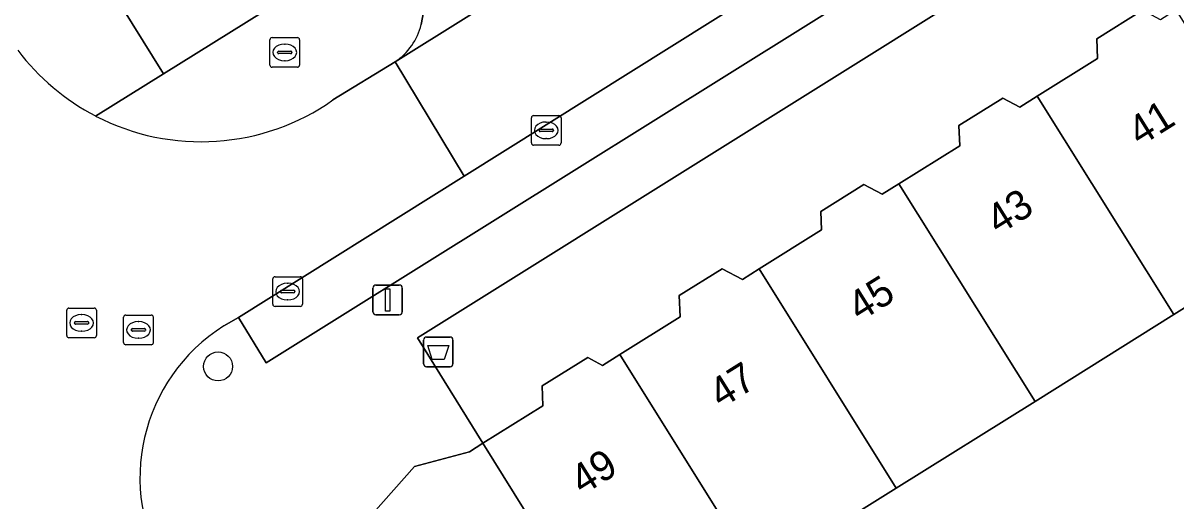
# Model space of a CAD drawing. Extents: x 159664 to 160323, y 385312 to 386115.
# Drawn here: x 160026.52 to 160065.41, y 385585.55 to 385601.64 of the extents above; entities that cross this region are included whole.
import ezdxf

# ---------------------------------------------------------------- set-up
doc = ezdxf.new("R2010")
doc.units = 0
for name, color, linetype in [('IMGEO_Afvalbak', 7, 'Continuous'), ('IMGEO_Boom', 7, 'Continuous'), ('IMGEO_Brandkraan', 7, 'Continuous'), ('IMGEO_Erf', 7, 'Continuous'), ('IMGEO_Kolk', 7, 'Continuous'), ('IMGEO_Lichtmast', 7, 'Continuous'), ('IMGEO_Pand', 7, 'Continuous'), ('IMGEO_Pand_nummerreeks', 7, 'Continuous'), ('IMGEO_Parkeervlak_open', 7, 'Continuous'), ('IMGEO_Rijbaan_lokaal_open', 7, 'Continuous'), ('IMGEO_Rioolput', 7, 'Continuous'), ('IMGEO_Voetpad_open', 7, 'Continuous')]:
    doc.layers.add(name, color=color, linetype=linetype)

msp = doc.modelspace()

# ---------------------------------------------------------------- linework, layer by layer
at = {"layer": 'IMGEO_Afvalbak'}
for p, q in [((160040.034, 385590.165), (160040.034, 385590.965)), ((160040.034, 385590.965), (160040.034, 385590.165)), ((160040.134, 385591.065), (160040.924, 385591.065)), ((160040.924, 385591.065), (160040.134, 385591.065)), ((160041.024, 385590.965), (160041.024, 385590.165)), ((160041.024, 385590.165), (160041.024, 385590.965)), ((160040.924, 385590.065), (160040.134, 385590.065)), ((160040.134, 385590.065), (160040.924, 385590.065))]:
    msp.add_line(p, q, dxfattribs=at)
msp.add_lwpolyline([(160040.177, 385590.779), (160040.881, 385590.779), (160040.732, 385590.309), (160040.326, 385590.309), (160040.177, 385590.779)], dxfattribs=at)
for centre, start, end in [((160040.134, 385590.965), 90, 180), ((160040.134, 385590.965), 90, 180), ((160040.924, 385590.965), 0, 90), ((160040.924, 385590.965), 360, 90), ((160040.134, 385590.165), 180, 270), ((160040.134, 385590.165), 180, 270), ((160040.924, 385590.165), 270, 0), ((160040.924, 385590.165), 270, 0)]:
    msp.add_arc(centre, 0.1, start, end, dxfattribs=at)
at = {"layer": 'IMGEO_Boom'}
msp.add_circle((160033.099, 385590.077), 0.489, dxfattribs=at)
at = {"layer": 'IMGEO_Brandkraan'}
for p, q in [((160034.85, 385600.232), (160034.85, 385601.084)), ((160034.925, 385601.158), (160035.777, 385601.158)), ((160035.851, 385601.084), (160035.851, 385600.232)), ((160035.109, 385600.652), (160035.109, 385600.664)), ((160035.547, 385600.615), (160035.149, 385600.615)), ((160035.152, 385600.701), (160035.55, 385600.701)), ((160035.338, 385600.938), (160035.363, 385600.938)), ((160035.593, 385600.664), (160035.593, 385600.652)), ((160035.361, 385600.378), (160035.336, 385600.378)), ((160035.777, 385600.158), (160034.925, 385600.158))]:
    msp.add_line(p, q, dxfattribs=at)
for points in [[(160034.85, 385600.232), (160034.85, 385601.084)], [(160034.925, 385601.158), (160035.777, 385601.158)], [(160035.851, 385601.084), (160035.851, 385600.232)], [(160035.777, 385600.158), (160034.925, 385600.158)]]:
    msp.add_lwpolyline(points, dxfattribs=at)
for centre, radius, start, end in [((160034.927, 385601.082), 0.0765, 91.552, 178.448), ((160034.927, 385601.082), 0.0765, 91.552, 178.448), ((160035.775, 385601.082), 0.0765, 1.552, 88.448), ((160035.775, 385601.082), 0.0765, 1.552, 88.448), ((160035.149, 385600.661), 0.0403, 85.8775, 175.7526), ((160035.146, 385600.651), 0.0366, 178.938, 274.7102), ((160035.55, 385600.658), 0.043, 264.8664, 352.4533), ((160035.554, 385600.663), 0.0386, 1.7309, 96.639), ((160034.927, 385600.234), 0.0765, 181.552, 268.448), ((160034.927, 385600.234), 0.0765, 181.552, 268.448), ((160035.775, 385600.234), 0.0765, 271.552, 358.448), ((160035.775, 385600.234), 0.0765, 271.552, 358.448)]:
    msp.add_arc(centre, radius, start, end, dxfattribs=at)
for centre, major_axis, ratio, start_param, end_param in [((160035.337, 385600.658), (-0.387, 0.002), 0.722429, 4.712389, 7.853982), ((160035.362, 385600.658), (-0.39, 0.002), 0.717154, 1.570796, 4.712389)]:
    msp.add_ellipse(centre, major_axis=major_axis, ratio=ratio, start_param=start_param, end_param=end_param, dxfattribs=at)
at = {"layer": 'IMGEO_Erf'}
for points in [[(160017.449, 385622.082), (160031.258, 385599.938), (160064.443, 385620.579), (160069.453, 385623.695), (160080.62, 385630.641), (160064.611, 385656.182)], [(160082.689, 385617.809), (160039.832, 385591.044), (160042.034, 385587.487), (160044.056, 385588.75), (160044.033, 385589.421), (160045.569, 385590.38), (160046.073, 385590.112), (160046.652, 385590.474), (160048.685, 385591.744), (160048.659, 385592.467), (160050.106, 385593.37), (160050.788, 385593.007), (160051.355, 385593.361), (160053.46, 385594.676), (160053.427, 385595.296), (160054.88, 385596.204), (160055.496, 385595.877), (160056.067, 385596.233), (160058.116, 385597.513), (160058.092, 385598.196), (160059.568, 385599.118), (160060.147, 385598.811), (160060.733, 385599.177), (160062.768, 385600.448), (160062.745, 385601.119), (160064.284, 385602.08)], [(160070.017, 385594.745), (160065.337, 385591.822), (160060.658, 385588.899), (160055.978, 385585.976), (160051.298, 385583.052)]]:
    msp.add_lwpolyline(points, dxfattribs=at)
at = {"layer": 'IMGEO_Kolk'}
for p, q in [((160043.669, 385597.605), (160043.669, 385598.457)), ((160043.744, 385598.531), (160044.596, 385598.531)), ((160044.157, 385598.311), (160044.182, 385598.311)), ((160044.67, 385598.457), (160044.67, 385597.605)), ((160043.928, 385598.025), (160043.928, 385598.037)), ((160044.366, 385597.988), (160043.968, 385597.988)), ((160043.971, 385598.074), (160044.369, 385598.074)), ((160044.412, 385598.037), (160044.412, 385598.025)), ((160044.596, 385597.531), (160043.744, 385597.531)), ((160044.18, 385597.751), (160044.155, 385597.751)), ((160034.946, 385592.172), (160034.946, 385593.024)), ((160035.021, 385593.098), (160035.873, 385593.098)), ((160035.434, 385592.878), (160035.459, 385592.878)), ((160035.947, 385593.024), (160035.947, 385592.172)), ((160035.205, 385592.592), (160035.205, 385592.604)), ((160035.643, 385592.555), (160035.245, 385592.555)), ((160035.248, 385592.641), (160035.646, 385592.641)), ((160035.689, 385592.604), (160035.689, 385592.592)), ((160035.873, 385592.098), (160035.021, 385592.098)), ((160035.457, 385592.318), (160035.432, 385592.318))]:
    msp.add_line(p, q, dxfattribs=at)
for points in [[(160043.669, 385597.605), (160043.669, 385598.457)], [(160043.744, 385598.531), (160044.596, 385598.531)], [(160044.67, 385598.457), (160044.67, 385597.605)], [(160044.596, 385597.531), (160043.744, 385597.531)], [(160034.946, 385592.172), (160034.946, 385593.024)], [(160035.021, 385593.098), (160035.873, 385593.098)], [(160035.947, 385593.024), (160035.947, 385592.172)], [(160035.873, 385592.098), (160035.021, 385592.098)]]:
    msp.add_lwpolyline(points, dxfattribs=at)
for centre, radius, start, end in [((160043.746, 385598.455), 0.0765, 91.552, 178.448), ((160043.746, 385598.455), 0.0765, 91.552, 178.448), ((160044.594, 385598.455), 0.0765, 1.552, 88.448), ((160044.594, 385598.455), 0.0765, 1.552, 88.448), ((160043.968, 385598.034), 0.0403, 85.8775, 175.7526), ((160043.965, 385598.024), 0.0366, 178.938, 274.7102), ((160044.369, 385598.031), 0.043, 264.8664, 352.4533), ((160044.373, 385598.036), 0.0386, 1.7309, 96.639), ((160043.746, 385597.607), 0.0765, 181.552, 268.448), ((160043.746, 385597.607), 0.0765, 181.552, 268.448), ((160044.594, 385597.607), 0.0765, 271.552, 358.448), ((160044.594, 385597.607), 0.0765, 271.552, 358.448), ((160035.023, 385593.022), 0.0765, 91.552, 178.448), ((160035.023, 385593.022), 0.0765, 91.552, 178.448), ((160035.871, 385593.022), 0.0765, 1.552, 88.448), ((160035.871, 385593.022), 0.0765, 1.552, 88.448), ((160035.245, 385592.601), 0.0403, 85.8775, 175.7526), ((160035.242, 385592.591), 0.0366, 178.938, 274.7102), ((160035.646, 385592.598), 0.043, 264.8664, 352.4533), ((160035.65, 385592.603), 0.0386, 1.7309, 96.639), ((160035.023, 385592.174), 0.0765, 181.552, 268.448), ((160035.023, 385592.174), 0.0765, 181.552, 268.448), ((160035.871, 385592.174), 0.0765, 271.552, 358.448), ((160035.871, 385592.174), 0.0765, 271.552, 358.448)]:
    msp.add_arc(centre, radius, start, end, dxfattribs=at)
for centre, major_axis, ratio, start_param, end_param in [((160044.156, 385598.031), (-0.387, 0.002), 0.722429, 4.712389, 7.853982), ((160044.181, 385598.031), (-0.39, 0.002), 0.717154, 1.570796, 4.712389), ((160035.433, 385592.598), (-0.387, 0.002), 0.722429, 4.712389, 7.853982), ((160035.458, 385592.598), (-0.39, 0.002), 0.717154, 1.570796, 4.712389)]:
    msp.add_ellipse(centre, major_axis=major_axis, ratio=ratio, start_param=start_param, end_param=end_param, dxfattribs=at)
at = {"layer": 'IMGEO_Lichtmast'}
for p, q in [((160038.424, 385592.818), (160039.214, 385592.818)), ((160039.214, 385592.818), (160038.424, 385592.818)), ((160038.324, 385591.918), (160038.324, 385592.718)), ((160038.324, 385592.718), (160038.324, 385591.918)), ((160039.314, 385592.718), (160039.314, 385591.918)), ((160039.314, 385591.918), (160039.314, 385592.718)), ((160039.214, 385591.818), (160038.424, 385591.818)), ((160038.424, 385591.818), (160039.214, 385591.818))]:
    msp.add_line(p, q, dxfattribs=at)
msp.add_lwpolyline([(160038.744, 385592.693), (160038.894, 385592.693), (160038.894, 385591.943), (160038.744, 385591.943), (160038.744, 385592.693)], dxfattribs=at)
for centre, start, end in [((160038.424, 385592.718), 90, 180), ((160038.424, 385592.718), 90, 180), ((160039.214, 385592.718), 0, 90), ((160039.214, 385592.718), 360, 90), ((160038.424, 385591.918), 180, 270), ((160038.424, 385591.918), 180, 270), ((160039.214, 385591.918), 270, 0), ((160039.214, 385591.918), 270, 0)]:
    msp.add_arc(centre, 0.1, start, end, dxfattribs=at)
at = {"layer": 'IMGEO_Pand'}
for points in [[(160065.337, 385591.822), (160070.017, 385594.745), (160065.42, 385602.089), (160064.89, 385601.758), (160064.284, 385602.08), (160062.745, 385601.119), (160062.768, 385600.448), (160060.733, 385599.177)], [(160060.658, 385588.899), (160065.337, 385591.822), (160060.733, 385599.177), (160060.147, 385598.811), (160059.568, 385599.118), (160058.092, 385598.196), (160058.116, 385597.513), (160056.067, 385596.233)], [(160056.067, 385596.233), (160055.496, 385595.877), (160054.88, 385596.204), (160053.427, 385595.296), (160053.46, 385594.676), (160051.355, 385593.361), (160055.978, 385585.976), (160060.658, 385588.899)], [(160051.298, 385583.052), (160055.978, 385585.976), (160051.355, 385593.361), (160050.788, 385593.007), (160050.106, 385593.37), (160048.659, 385592.467), (160048.685, 385591.744), (160046.652, 385590.474)], [(160046.652, 385590.474), (160046.073, 385590.112), (160045.569, 385590.38), (160044.033, 385589.421), (160044.056, 385588.75), (160042.034, 385587.487), (160046.514, 385580.295), (160046.898, 385580.536), (160047.002, 385580.369), (160048.039, 385578.709), (160052.334, 385581.398), (160051.298, 385583.052)]]:
    msp.add_lwpolyline(points, close=True, dxfattribs=at)
msp.add_lwpolyline([(160046.514, 385580.295), (160042.034, 385587.487), (160041.577, 385587.202), (160039.724, 385586.702), (160038.327, 385585.134)], dxfattribs=at)
at = {"layer": 'IMGEO_Parkeervlak_open'}
for points in [[(160039.074, 385600.343), (160079.702, 385625.683)], [(160040.176, 385602.804), (160039.952, 385601.594)]]:
    msp.add_lwpolyline(points, dxfattribs=at)
msp.add_lwpolyline([(160076.635, 385616.392), (160076.521, 385618.456), (160041.4, 385596.489), (160033.793, 385591.722), (160034.726, 385590.203), (160058.168, 385604.829)], close=True, dxfattribs=at)
msp.add_arc((160037.928, 385602.081), 2.081, 303.3956, 346.4791, dxfattribs=at)
at = {"layer": 'IMGEO_Rijbaan_lokaal_open'}
msp.add_lwpolyline([(160039.074, 385600.343), (160041.4, 385596.489), (160076.521, 385618.456), (160082.634, 385622.272), (160080.267, 385626.04), (160079.702, 385625.683)], close=True, dxfattribs=at)
msp.add_lwpolyline([(160033.29, 385591.441), (160033.793, 385591.722), (160041.4, 385596.489), (160039.074, 385600.343), (160036.976, 385599.054)], dxfattribs=at)
for centre, radius, start, end in [((160032.549, 385605.413), 7.772, 217.0756, 242.5733), ((160032.527, 385605.386), 7.739, 242.6262, 305.0902), ((160036.517, 385586.321), 6.052, 122.2211, 211.7605)]:
    msp.add_arc(centre, radius, start, end, dxfattribs=at)
at = {"layer": 'IMGEO_Rioolput'}
for p, q in [((160028.071, 385592.043), (160028.923, 385592.043)), ((160027.996, 385591.117), (160027.996, 385591.969)), ((160028.484, 385591.823), (160028.509, 385591.823)), ((160028.997, 385591.969), (160028.997, 385591.117)), ((160029.915, 385590.882), (160029.915, 385591.734)), ((160029.99, 385591.808), (160030.842, 385591.808)), ((160030.916, 385591.734), (160030.916, 385590.882)), ((160028.255, 385591.537), (160028.255, 385591.549)), ((160028.693, 385591.5), (160028.295, 385591.5)), ((160028.298, 385591.586), (160028.696, 385591.586)), ((160028.507, 385591.263), (160028.482, 385591.263)), ((160028.739, 385591.549), (160028.739, 385591.537)), ((160030.174, 385591.302), (160030.174, 385591.314)), ((160030.612, 385591.265), (160030.214, 385591.265)), ((160030.217, 385591.351), (160030.615, 385591.351)), ((160030.403, 385591.588), (160030.428, 385591.588)), ((160030.658, 385591.314), (160030.658, 385591.302)), ((160028.923, 385591.043), (160028.071, 385591.043)), ((160030.426, 385591.028), (160030.401, 385591.028)), ((160030.842, 385590.808), (160029.99, 385590.808))]:
    msp.add_line(p, q, dxfattribs=at)
for points in [[(160028.071, 385592.043), (160028.923, 385592.043)], [(160027.996, 385591.117), (160027.996, 385591.969)], [(160028.997, 385591.969), (160028.997, 385591.117)], [(160029.915, 385590.882), (160029.915, 385591.734)], [(160029.99, 385591.808), (160030.842, 385591.808)], [(160030.916, 385591.734), (160030.916, 385590.882)], [(160028.923, 385591.043), (160028.071, 385591.043)], [(160030.842, 385590.808), (160029.99, 385590.808)]]:
    msp.add_lwpolyline(points, dxfattribs=at)
for centre, radius, start, end in [((160028.073, 385591.967), 0.0765, 91.552, 178.448), ((160028.073, 385591.967), 0.0765, 91.552, 178.448), ((160028.921, 385591.967), 0.0765, 1.552, 88.448), ((160028.921, 385591.967), 0.0765, 1.552, 88.448), ((160029.992, 385591.732), 0.0765, 91.552, 178.448), ((160029.992, 385591.732), 0.0765, 91.552, 178.448), ((160030.84, 385591.732), 0.0765, 1.552, 88.448), ((160030.84, 385591.732), 0.0765, 1.552, 88.448), ((160028.295, 385591.546), 0.0403, 85.8775, 175.7526), ((160028.292, 385591.536), 0.0366, 178.938, 274.7102), ((160028.696, 385591.543), 0.043, 264.8664, 352.4533), ((160028.7, 385591.548), 0.0386, 1.7309, 96.639), ((160030.214, 385591.311), 0.0403, 85.8775, 175.7526), ((160030.211, 385591.301), 0.0366, 178.938, 274.7102), ((160030.615, 385591.308), 0.043, 264.8664, 352.4533), ((160030.619, 385591.313), 0.0386, 1.7309, 96.639), ((160028.073, 385591.119), 0.0765, 181.552, 268.448), ((160028.073, 385591.119), 0.0765, 181.552, 268.448), ((160028.921, 385591.119), 0.0765, 271.552, 358.448), ((160028.921, 385591.119), 0.0765, 271.552, 358.448), ((160029.992, 385590.884), 0.0765, 181.552, 268.448), ((160029.992, 385590.884), 0.0765, 181.552, 268.448), ((160030.84, 385590.884), 0.0765, 271.552, 358.448), ((160030.84, 385590.884), 0.0765, 271.552, 358.448)]:
    msp.add_arc(centre, radius, start, end, dxfattribs=at)
for centre, major_axis, ratio, start_param, end_param in [((160028.483, 385591.543), (-0.387, 0.002), 0.722429, 4.712389, 7.853982), ((160028.508, 385591.543), (-0.39, 0.002), 0.717154, 1.570796, 4.712389), ((160030.402, 385591.308), (-0.387, 0.002), 0.722429, 4.712389, 7.853982), ((160030.427, 385591.308), (-0.39, 0.002), 0.717154, 1.570796, 4.712389)]:
    msp.add_ellipse(centre, major_axis=major_axis, ratio=ratio, start_param=start_param, end_param=end_param, dxfattribs=at)
at = {"layer": 'IMGEO_Voetpad_open'}
for points in [[(160028.969, 385598.514), (160031.258, 385599.938), (160017.449, 385622.082), (160015.328, 385625.483), (159968.406, 385700.726), (159966.312, 385704.084), (159951.602, 385727.673)], [(160031.371, 385583.135), (160032.447, 385581.389), (160034.566, 385582.74), (160037.993, 385584.925), (160038.327, 385585.134), (160039.724, 385586.702), (160041.577, 385587.202), (160042.034, 385587.487), (160039.832, 385591.044), (160082.689, 385617.809), (160109.844, 385634.843), (160144.925, 385656.737), (160153.937, 385662.319), (160154.019, 385662.222), (160157.604, 385664.439), (160157.464, 385664.678), (160157.932, 385664.971), (160159.148, 385665.732), (160193.313, 385687.116)], [(160167.042, 385672.706), (160144.23, 385658.564), (160101.958, 385632.21), (160083.602, 385620.732), (160081.964, 385619.698), (160082.192, 385619.326), (160077.743, 385616.542), (160077.493, 385616.924), (160076.635, 385616.392), (160058.168, 385604.829), (160034.726, 385590.203), (160033.793, 385591.722), (160033.29, 385591.441)], [(160084.756, 385633.215), (160080.62, 385630.641), (160069.453, 385623.695), (160064.443, 385620.579), (160031.258, 385599.938), (160028.969, 385598.514)], [(160039.952, 385601.594), (160040.176, 385602.804)], [(160036.976, 385599.054), (160039.074, 385600.343)]]:
    msp.add_lwpolyline(points, dxfattribs=at)
for centre, radius, start, end in [((160037.928, 385602.081), 2.081, 303.3956, 346.4791), ((160032.549, 385605.413), 7.772, 217.0756, 242.5733), ((160032.527, 385605.386), 7.739, 242.6262, 305.0902), ((160036.517, 385586.321), 6.052, 122.2211, 211.7605)]:
    msp.add_arc(centre, radius, start, end, dxfattribs=at)

# ---------------------------------------------------------------- texts
at = {"layer": 'IMGEO_Pand_nummerreeks'}
for s, rotation, p in [('41', 32.0065, (160064.195, 385597.47)), ('43', 32.0065, (160059.422, 385594.488)), ('45', 32.0065, (160054.746, 385591.565)), ('47', 32.0065, (160050.07, 385588.642)), ('49', 32.0054, (160045.393, 385585.719))]:
    msp.add_text(s, height=1, rotation=rotation, dxfattribs=at).set_placement(p)

doc.saveas('drawing.dxf')
